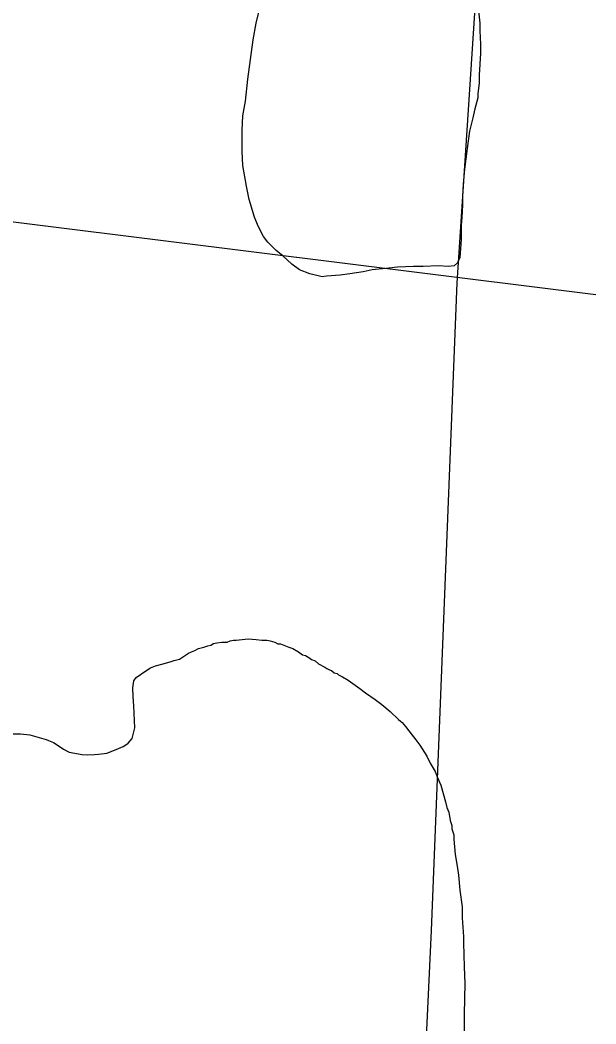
# Model space of a CAD drawing. Extents: x 3245246 to 3283090, y 806824 to 832173.
# Drawn here: x 3258321 to 3259047, y 813236 to 814501 of the extents above; entities that cross this region are included whole.
import ezdxf

# ---------------------------------------------------------------- set-up
doc = ezdxf.new("R2010")
doc.units = 0
doc.layers.add('V-SITE-VEGE', color=7, linetype='Continuous')
doc.layers.add('V-TOPO-SHOR', color=7, linetype='Continuous')

msp = doc.modelspace()

# ---------------------------------------------------------------- linework, layer by layer
at = {"layer": 'V-SITE-VEGE'}
for p, q in [((3258618.4, 814496.8), (3258629.8, 814543.7)), ((3258898.6, 814512.3), (3258900.3, 814496.7)), ((3258614.9, 814475.9), (3258618.4, 814496.8)), ((3258900.3, 814496.7), (3258900.3, 814487.1)), ((3258900.3, 814487.1), (3258901.2, 814470.6)), ((3258608, 814426.3), (3258614.9, 814475.9)), ((3258901.2, 814470.6), (3258901.2, 814459.2)), ((3258901.2, 814459.2), (3258900.3, 814445.3)), ((3258900.3, 814445.3), (3258899.4, 814431.4)), ((3258899.4, 814431.4), (3258899.4, 814421.8)), ((3258605.3, 814398.5), (3258608, 814426.3)), ((3258899.4, 814421.8), (3258897.7, 814407.9)), ((3258897.7, 814407.9), (3258897.7, 814402.7)), ((3258601.9, 814380.2), (3258605.3, 814398.5)), ((3258897.7, 814402.7), (3258894.2, 814388.8)), ((3258601, 814361.9), (3258601.9, 814380.2)), ((3258894.2, 814388.8), (3258891.6, 814377.5)), ((3258891.6, 814377.5), (3258887.2, 814360.9)), ((3258601, 814335), (3258601, 814361.9)), ((3258887.2, 814360.9), (3258885.5, 814348.8)), ((3258885.5, 814348.8), (3258882.8, 814326.1)), ((3258601.8, 814317.6), (3258601, 814335)), ((3258606.2, 814291.5), (3258601.8, 814317.6)), ((3258882.8, 814326.1), (3258881.1, 814313.1)), ((3258881.1, 814313.1), (3258879.3, 814294)), ((3258609.6, 814274.9), (3258606.2, 814291.5)), ((3258879.3, 814294), (3258878.5, 814278.3)), ((3258878.5, 814278.3), (3258878.5, 814267.9)), ((3258616.6, 814252.3), (3258609.6, 814274.9)), ((3258878.5, 814267.9), (3258877.6, 814252.2)), ((3258620.9, 814241), (3258616.6, 814252.3)), ((3258627.9, 814227.9), (3258620.9, 814241)), ((3258877.6, 814252.2), (3258876.7, 814241.8)), ((3258876.7, 814241.8), (3258876.7, 814224.4)), ((3258633.1, 814221), (3258627.9, 814227.9)), ((3258643.6, 814210.5), (3258633.1, 814221)), ((3258876.7, 814224.4), (3258875, 814201.7)), ((3258652.2, 814203.6), (3258643.6, 814210.5)), ((3258663.6, 814193.1), (3258652.2, 814203.6)), ((3258875, 814201.7), (3258872.4, 814194.8)), ((3258673.1, 814186.2), (3258663.6, 814193.1)), ((3258796.7, 814189.6), (3258781.9, 814187.9)), ((3258816.7, 814190.5), (3258796.7, 814189.6)), ((3258828.8, 814190.5), (3258816.7, 814190.5)), ((3258848, 814191.3), (3258828.8, 814190.5)), ((3258861, 814190.4), (3258848, 814191.3)), ((3258868, 814191.3), (3258861, 814190.4)), ((3258872.4, 814194.8), (3258868, 814191.3)), ((3258686.2, 814180.9), (3258673.1, 814186.2)), ((3258701.8, 814177.4), (3258686.2, 814180.9)), ((3258707, 814178.3), (3258701.8, 814177.4)), ((3258724.4, 814179.2), (3258707, 814178.3)), ((3258736.6, 814180.9), (3258724.4, 814179.2)), ((3258753.2, 814183.5), (3258736.6, 814180.9)), ((3258764.5, 814186.1), (3258753.2, 814183.5)), ((3258781.9, 814187.9), (3258764.5, 814186.1)), ((3258593.5, 813719.4), (3258608.3, 813721.1)), ((3258608.3, 813721.1), (3258618.7, 813720.3)), ((3258541.3, 813706.4), (3258545.7, 813709)), ((3258545.7, 813709), (3258552.6, 813710.7)), ((3258552.6, 813710.7), (3258557.8, 813712.5)), ((3258557.8, 813712.5), (3258561.3, 813713.3)), ((3258561.3, 813713.3), (3258564.8, 813715.1)), ((3258564.8, 813715.1), (3258569.1, 813715.9)), ((3258569.1, 813715.9), (3258575.2, 813716.8)), ((3258575.2, 813716.8), (3258579.6, 813716.8)), ((3258579.6, 813716.8), (3258582.2, 813716.8)), ((3258582.2, 813716.8), (3258585.7, 813718.5)), ((3258585.7, 813718.5), (3258590, 813719.4)), ((3258590, 813719.4), (3258593.5, 813719.4)), ((3258618.7, 813720.3), (3258625.7, 813719.4)), ((3258625.7, 813719.4), (3258631.8, 813719.4)), ((3258631.8, 813719.4), (3258636.1, 813718.5)), ((3258636.1, 813718.5), (3258642.2, 813716.8)), ((3258642.2, 813716.8), (3258645.7, 813715)), ((3258645.7, 813715), (3258649.2, 813715)), ((3258649.2, 813715), (3258659.6, 813710.7)), ((3258659.6, 813710.7), (3258664.8, 813708.9)), ((3258664.8, 813708.9), (3258671.8, 813704.6)), ((3258522, 813695.5), (3258524.4, 813697.2)), ((3258524.4, 813697.2), (3258533.5, 813702.9)), ((3258533.5, 813702.9), (3258537, 813704.6)), ((3258537, 813704.6), (3258541.3, 813706.4)), ((3258671.8, 813704.6), (3258677, 813701.1)), ((3258677, 813701.1), (3258680.5, 813700.2)), ((3258680.5, 813700.2), (3258684.8, 813697.6)), ((3258684.8, 813697.6), (3258688.3, 813695)), ((3258479.5, 813680.9), (3258485.5, 813684.6)), ((3258485.5, 813684.6), (3258491.8, 813687.2)), ((3258491.8, 813687.2), (3258499.8, 813689.2)), ((3258499.8, 813689.2), (3258510.4, 813692.2)), ((3258510.4, 813692.2), (3258515.1, 813693.9)), ((3258515.1, 813693.9), (3258522, 813695.5)), ((3258688.3, 813695), (3258692.7, 813693.3)), ((3258692.7, 813693.3), (3258697, 813689.8)), ((3258697, 813689.8), (3258704.9, 813685.4)), ((3258704.9, 813685.4), (3258707.5, 813683.7)), ((3258707.5, 813683.7), (3258710.9, 813682)), ((3258464.5, 813668.3), (3258467.5, 813672.3)), ((3258467.5, 813672.3), (3258479.5, 813680.9)), ((3258710.9, 813682), (3258713.6, 813681.1)), ((3258713.6, 813681.1), (3258717, 813678.5)), ((3258717, 813678.5), (3258720.5, 813677.6)), ((3258720.5, 813677.6), (3258722.2, 813675.9)), ((3258722.2, 813675.9), (3258727.5, 813673.2)), ((3258727.5, 813673.2), (3258734.4, 813668.9)), ((3258463.2, 813659.3), (3258464.5, 813668.3)), ((3258463.5, 813648), (3258463.2, 813659.3)), ((3258734.4, 813668.9), (3258749.2, 813658.4)), ((3258749.2, 813658.4), (3258756.2, 813653.2)), ((3258464.5, 813636.7), (3258463.5, 813648)), ((3258756.2, 813653.2), (3258768.3, 813644.5)), ((3258465.5, 813608.8), (3258464.5, 813636.7)), ((3258768.3, 813644.5), (3258777, 813638.4)), ((3258777, 813638.4), (3258787.5, 813629.7)), ((3258787.5, 813629.7), (3258797.9, 813619.3)), ((3258462.2, 813595.5), (3258465.5, 813608.8)), ((3258797.9, 813619.3), (3258800.5, 813617.5)), ((3258800.5, 813617.5), (3258802.3, 813615.8)), ((3258802.3, 813615.8), (3258806.6, 813610.6)), ((3258806.6, 813610.6), (3258811, 813605.4)), ((3258310, 813601.5), (3258321.6, 813601.5)), ((3258321.6, 813601.5), (3258333.6, 813600.2)), ((3258333.6, 813600.2), (3258353.9, 813594.2)), ((3258457.2, 813589.5), (3258462.2, 813595.5)), ((3258811, 813605.4), (3258819.7, 813594)), ((3258353.9, 813594.2), (3258356.8, 813592.9)), ((3258356.8, 813592.9), (3258363.2, 813590.6)), ((3258363.2, 813590.6), (3258370.5, 813585.9)), ((3258370.5, 813585.9), (3258375.8, 813582.2)), ((3258375.8, 813582.2), (3258383.1, 813578.3)), ((3258442.3, 813581.6), (3258450.9, 813585.6)), ((3258450.9, 813585.6), (3258453.2, 813586.9)), ((3258453.2, 813586.9), (3258457.2, 813589.5)), ((3258819.7, 813594), (3258824.9, 813587.1)), ((3258824.9, 813587.1), (3258833.6, 813573.2)), ((3258383.1, 813578.3), (3258399.4, 813575.3)), ((3258399.4, 813575.3), (3258406.4, 813574.9)), ((3258406.4, 813574.9), (3258415, 813575.3)), ((3258415, 813575.3), (3258420, 813575.9)), ((3258420, 813575.9), (3258430.6, 813577.2)), ((3258430.6, 813577.2), (3258442.3, 813581.6)), ((3258833.6, 813573.2), (3258837.9, 813564.5)), ((3258837.9, 813564.5), (3258844, 813554)), ((3258844, 813554), (3258846.6, 813547.1)), ((3258846.6, 813547.1), (3258851, 813536.6)), ((3258851, 813536.6), (3258857, 813515.7)), ((3258857, 813515.7), (3258858.8, 813508.8)), ((3258858.8, 813508.8), (3258861.4, 813502.7)), ((3258861.4, 813502.7), (3258863.1, 813492.2)), ((3258863.1, 813492.2), (3258864.9, 813486.1)), ((3258864.9, 813486.1), (3258864.9, 813481.8)), ((3258864.9, 813481.8), (3258867.5, 813474)), ((3258867.5, 813474), (3258867.5, 813468.7)), ((3258867.5, 813468.7), (3258869.2, 813449.6)), ((3258869.2, 813449.6), (3258871.8, 813434.8)), ((3258871.8, 813434.8), (3258873.5, 813423.5)), ((3258873.5, 813423.5), (3258875.3, 813404.4)), ((3258875.3, 813404.4), (3258877.9, 813383.5)), ((3258877.9, 813383.5), (3258877.9, 813369.6)), ((3258877.9, 813369.6), (3258879.6, 813346.1)), ((3258879.6, 813346.1), (3258879.6, 813338.2)), ((3258879.6, 813338.2), (3258880.4, 813307.8)), ((3258880.4, 813307.8), (3258881.3, 813286.9)), ((3258881.3, 813286.9), (3258880.4, 813248.6)), ((3258880.4, 813248.6), (3258880.4, 813220.8))]:
    msp.add_line(p, q, dxfattribs=at)
at = {"layer": 'V-TOPO-SHOR'}
msp.add_line((3257201.8, 814385), (3259046.6, 814154.9), dxfattribs=at)
msp.add_lwpolyline([(3258785.7, 812207.8), (3258839.4, 813353.6), (3258871.7, 814169.6), (3258900.3, 814605.9), (3258911.1, 814882.6), (3258946.9, 815723.4), (3258985.6, 816613.1)], dxfattribs=at)

doc.saveas('drawing.dxf')
